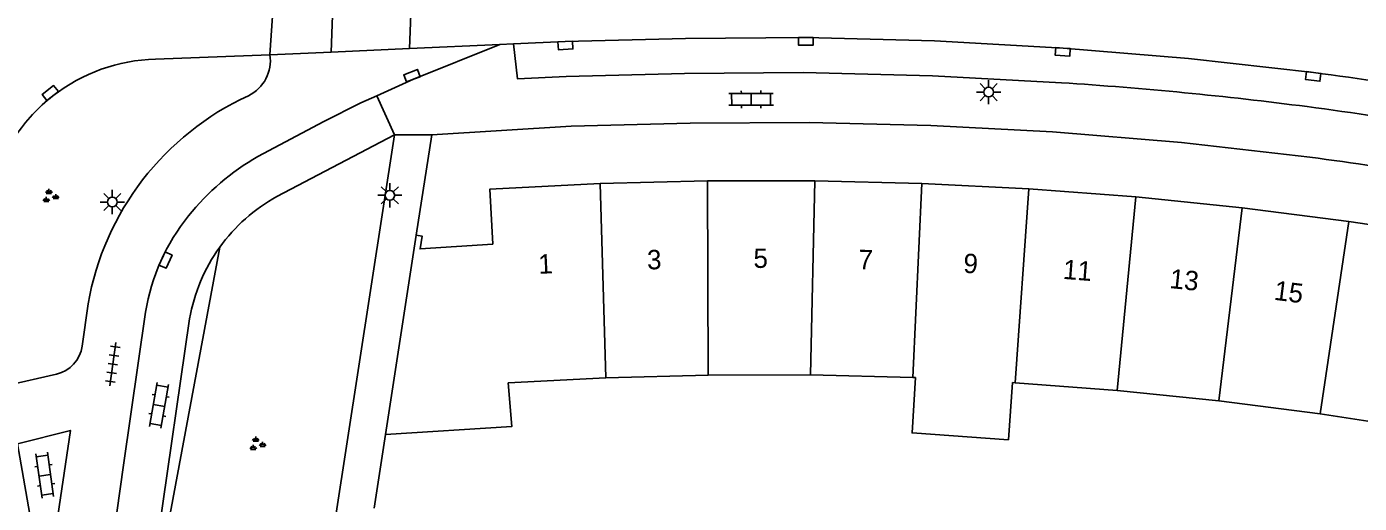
# Model space of a CAD drawing. Extents: x 124000 to 128010, y 398999 to 403000.
# Drawn here: x 126578 to 126646.8, y 400157 to 400181.6 of the extents above; entities that cross this region are included whole.
import ezdxf

# ---------------------------------------------------------------- set-up
doc = ezdxf.new("R2010")
doc.units = 0
for name, color, linetype in [('gg-afsc-muur', 7, 'Continuous'), ('gg-anno-huisnummerreeks BGT', 7, 'Continuous'), ('gg-bbg-hoofdgebouw', 7, 'Continuous'), ('gg-bbg-tussenscheiding', 7, 'Continuous'), ('gg-knt-verharding', 7, 'Continuous'), ('gg-knt-verharding nz', 7, 'Continuous'), ('gt-grn-groengrens', 7, 'Continuous'), ('gt-grn-weggrens', 7, 'Continuous'), ('gt-symb-groenvak', 7, 'Continuous'), ('gt-symb-klinker verharding', 7, 'Continuous'), ('gt-symb-kolk', 7, 'Continuous'), ('gt-symb-lichtmast', 7, 'Continuous'), ('gt-symb-tegel verharding', 7, 'Continuous')]:
    doc.layers.add(name, color=color, linetype=linetype)

# ---------------------------------------------------------------- blocks, each defined once
blk = doc.blocks.new('gt0-GRVAK')
at = {"layer": 'gt-symb-groenvak'}
for p, q in [((-0.11, 0.189), (-0.228, 0.24)), ((-0.182, 0.153), (0.088, 0.153)), ((-0.091, 0.211), (-0.156, 0.322)), ((-0.047, 0.214), (-0.047, 0.393)), ((-0.004, 0.211), (0.061, 0.322)), ((0.015, 0.189), (0.133, 0.24)), ((0.262, -0.052), (0.197, 0.059)), ((0.305, -0.049), (0.305, 0.13)), ((0.349, -0.052), (0.414, 0.059)), ((-0.245, -0.228), (-0.363, -0.177)), ((-0.318, -0.264), (-0.047, -0.264)), ((-0.226, -0.206), (-0.291, -0.095)), ((-0.183, -0.203), (-0.183, -0.024)), ((-0.139, -0.206), (-0.074, -0.095)), ((-0.12, -0.228), (-0.002, -0.177)), ((0.243, -0.074), (0.125, -0.023)), ((0.17, -0.11), (0.441, -0.11)), ((0.368, -0.074), (0.486, -0.023))]:
    blk.add_line(p, q, dxfattribs=at)
blk = doc.blocks.new('gt0-KL1')
at = {"layer": 'gt-symb-klinker verharding'}
for p, q in [((-1.15, 0.3), (1.15, 0.3)), ((-1, -0.3), (-1, 0.3)), ((-0.5, 0.3), (-0.5, 0.45)), ((0, -0.3), (0, 0.3)), ((0.5, 0.3), (0.5, 0.45)), ((1, -0.3), (1, 0.3)), ((-1.15, -0.3), (1.15, -0.3)), ((-0.5, -0.45), (-0.5, -0.3)), ((0.5, -0.45), (0.5, -0.3))]:
    blk.add_line(p, q, dxfattribs=at)
blk = doc.blocks.new('gt0-TEG1')
at = {"layer": 'gt-symb-tegel verharding'}
for p, q in [((-1.125, 0), (1.125, 0)), ((-0.9, -0.25), (-0.9, 0.25)), ((-0.45, -0.25), (-0.45, 0.25)), ((0, -0.25), (0, 0.25)), ((0.45, -0.25), (0.45, 0.25)), ((0.9, -0.25), (0.9, 0.25))]:
    blk.add_line(p, q, dxfattribs=at)
blk = doc.blocks.new('gt0-LMAST')
at = {"layer": 'gt-symb-lichtmast'}
for p, q in [((-0.182, 0.173), (-0.447, 0.438)), ((-0.005, 0.246), (-0.005, 0.621)), ((0.172, 0.173), (0.437, 0.438)), ((-0.255, -0.004), (-0.63, -0.004)), ((-0.182, -0.181), (-0.447, -0.446)), ((-0.005, -0.254), (-0.005, -0.629)), ((0.437, -0.446), (0.172, -0.181)), ((0.245, -0.004), (0.62, -0.004))]:
    blk.add_line(p, q, dxfattribs=at)
blk.add_circle((-0.005, -0.004), 0.25, dxfattribs=at)
blk = doc.blocks.new('gt0-KOLK')
at = {"layer": 'gt-symb-kolk'}
blk.add_lwpolyline([(0, 0), (0.375, 0), (0.375, 0.4), (-0.375, 0.4), (-0.375, 0), (0, 0)], dxfattribs=at)

msp = doc.modelspace()

# ---------------------------------------------------------------- linework, layer by layer
at = {"layer": 'gg-afsc-muur'}
msp.add_line((126595.957, 400156.783), (126596.539, 400160.59), dxfattribs=at)
at = {"layer": 'gg-bbg-hoofdgebouw'}
for p, q in [((126607.608, 400173.54), (126613.148, 400173.682)), ((126613.148, 400173.682), (126618.69, 400173.682)), ((126618.69, 400173.682), (126624.224, 400173.542)), ((126624.224, 400173.542), (126629.737, 400173.263)), ((126629.737, 400173.263), (126635.258, 400172.843)), ((126635.258, 400172.843), (126640.752, 400172.284)), ((126640.752, 400172.284), (126646.247, 400171.585)), ((126646.247, 400171.585), (126651.722, 400170.746)), ((126596.539, 400160.59), (126598.113, 400170.87)), ((126618.467, 400163.66), (126613.186, 400163.653)), ((126623.749, 400163.528), (126618.467, 400163.66)), ((126607.902, 400163.509), (126602.869, 400163.244)), ((126613.186, 400163.653), (126607.902, 400163.509)), ((126623.889, 400163.524), (126623.749, 400163.528)), ((126629.038, 400163.256), (126628.888, 400163.268)), ((126634.294, 400162.852), (126629.038, 400163.256)), ((126639.548, 400162.315), (126634.294, 400162.852)), ((126644.767, 400161.65), (126639.548, 400162.315)), ((126649.965, 400160.858), (126644.767, 400161.65))]:
    msp.add_line(p, q, dxfattribs=at)
for points in [[(126602.082, 400170.413), (126601.927, 400173.249), (126607.608, 400173.54)], [(126598.113, 400170.87), (126598.419, 400170.823), (126598.318, 400170.161), (126602.082, 400170.413)], [(126602.869, 400163.244), (126603.05, 400160.991), (126596.539, 400160.59)], [(126628.888, 400163.268), (126628.686, 400160.317), (126623.715, 400160.667), (126623.889, 400163.524)]]:
    msp.add_lwpolyline(points, dxfattribs=at)
at = {"layer": 'gg-bbg-tussenscheiding'}
for p, q in [((126607.608, 400173.54), (126607.902, 400163.509)), ((126613.148, 400173.682), (126613.186, 400163.653)), ((126618.69, 400173.682), (126618.467, 400163.66)), ((126624.224, 400173.542), (126623.749, 400163.528)), ((126629.737, 400173.263), (126629.038, 400163.256)), ((126635.258, 400172.843), (126634.294, 400162.852)), ((126640.752, 400172.284), (126639.548, 400162.315)), ((126646.247, 400171.585), (126644.767, 400161.65))]:
    msp.add_line(p, q, dxfattribs=at)
at = {"layer": 'gg-knt-verharding'}
for p, q in [((126597.983, 400185.991), (126597.779, 400180.5)), ((126590.566, 400180.183), (126584.66, 400179.957)), ((126590.566, 400180.183), (126593.724, 400180.322)), ((126593.724, 400180.322), (126597.779, 400180.5)), ((126597.779, 400180.5), (126602.429, 400180.705)), ((126602.429, 400180.705), (126603.147, 400180.737)), ((126593.344, 400176.74), (126589.948, 400174.93)), ((126590.931, 400172.866), (126596.993, 400176.057)), ((126598.113, 400170.87), (126598.924, 400176.046)), ((126580.878, 400165.148), (126581.182, 400167.335)), ((126584.149, 400166.906), (126583.018, 400158.995)), ((126583.42, 400145.757), (126586.422, 400166.551)), ((126576.995, 400163.12), (126579.55, 400163.702)), ((126578.396, 400155.201), (126577.533, 400160.104))]:
    msp.add_line(p, q, dxfattribs=at)
for points in [[(126602.429, 400180.705), (126597.973, 400178.914), (126596.09, 400178.069)], [(126603.147, 400180.737), (126603.344, 400178.946), (126605.858, 400179.056)], [(126605.858, 400179.056), (126611.971, 400179.211), (126618.086, 400179.267), (126624.759, 400179.094), (126631.424, 400178.737)], [(126596.09, 400178.069), (126595.262, 400177.697), (126593.344, 400176.74)], [(126590.544, 400144.617), (126592.115, 400144.366), (126596.993, 400176.057)], [(126598.924, 400176.046), (126606.111, 400176.502), (126612.256, 400176.653), (126618.403, 400176.687), (126624.687, 400176.533), (126630.964, 400176.2), (126637.614, 400175.646), (126644.245, 400174.893)], [(126577.533, 400160.104), (126580.27, 400160.798), (126579.496, 400155.577), (126578.396, 400155.201)], [(126580.739, 400142.166), (126580.782, 400143.12), (126583.018, 400158.995)]]:
    msp.add_lwpolyline(points, dxfattribs=at)
for centre, radius, start, end in [((126588.584, 400179.874), 2.006, 295.8946, 8.84791), ((126584.897, 400170.975), 8.986, 91.5124, 127.99258), ((126618.513, 399980.063), 199.093, 82.61373, 86.28182), ((126584.93, 400170.94), 9.033, 128.02103, 146.1622), ((126595.556, 400164.81), 14.594, 114.68985, 170.0369), ((126612.897, 399942.27), 237.295, 78.96867, 82.44199), ((126596.215, 400163.964), 12.63, 119.74991, 141.24423), ((126616.766, 399962.803), 213.862, 78.99381, 82.61782), ((126595.274, 400165), 8.985, 118.90245, 144.27783), ((126594.741, 400165.154), 10.736, 141.26933, 170.60669), ((126595.272, 400164.997), 8.986, 144.25856, 170.04225), ((126579.163, 400165.39), 1.732, 282.90914, 351.9624)]:
    msp.add_arc(centre, radius, start, end, dxfattribs=at)
at = {"layer": 'gg-knt-verharding nz'}
for p, q in [((126590.933, 400185.518), (126590.566, 400180.183)), ((126593.925, 400185.305), (126593.724, 400180.322)), ((126603.147, 400180.737), (126605.811, 400180.861))]:
    msp.add_line(p, q, dxfattribs=at)
msp.add_lwpolyline([(126605.811, 400180.861), (126612.019, 400181.02), (126618.229, 400181.074), (126624.871, 400180.895), (126631.506, 400180.529), (126637.982, 400179.995), (126644.439, 400179.262)], dxfattribs=at)
msp.add_arc((126613.785, 399944.486), 236.769, 79.05381, 82.56106, dxfattribs=at)
at = {"layer": 'gt-grn-groengrens'}
msp.add_line((126583.42, 400145.757), (126587.979, 400170.246), dxfattribs=at)
at = {"layer": 'gt-grn-weggrens'}
for p, q in [((126596.09, 400178.069), (126596.993, 400176.057)), ((126596.993, 400176.057), (126598.924, 400176.046))]:
    msp.add_line(p, q, dxfattribs=at)

# ---------------------------------------------------------------- block references
at = {"layer": 'gt-symb-groenvak'}
for p in [(126579.21, 400172.866), (126589.887, 400160.082)]:
    msp.add_blockref('gt0-GRVAK', p, dxfattribs=at)
at = {"layer": 'gt-symb-klinker verharding'}
for p, rotation in [((126615.402, 400177.88), 0.2864765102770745), ((126584.845, 400162.089), -99.79214624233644), ((126578.948, 400158.486), 97.9923139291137)]:
    msp.add_blockref('gt0-KL1', p, dxfattribs=dict(at, rotation=rotation))
at = {"layer": 'gt-symb-kolk'}
for p, rotation in [((126605.811, 400180.861), -177.07752732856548), ((126618.229, 400181.074), 179.36977184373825), ((126631.506, 400180.529), 175.9266355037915), ((126597.973, 400178.914), 21.04574081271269), ((126644.439, 400179.262), 172.70443985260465), ((126579.353, 400178.046), 38.09608536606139), ((126585.001, 400169.67), -114.89920052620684)]:
    msp.add_blockref('gt0-KOLK', p, dxfattribs=dict(at, rotation=rotation))
at = {"layer": 'gt-symb-lichtmast'}
for p in [(126627.666, 400178.257), (126596.763, 400172.932), (126582.44, 400172.587)]:
    msp.add_blockref('gt0-LMAST', p, dxfattribs=at)
at = {"layer": 'gt-symb-tegel verharding', "rotation": -98.10579358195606}
msp.add_blockref('gt0-TEG1', (126582.462, 400164.216), dxfattribs=at)

# ---------------------------------------------------------------- texts
at = {"layer": 'gg-anno-huisnummerreeks BGT'}
for s, rotation, p in [('1', 2.9, (126604.445, 400168.872)), ('3', 1.5, (126610.046, 400169.101)), ('7', 358.6, (126620.937, 400169.123)), ('9', 357.1, (126626.342, 400168.93)), ('11', 355.6, (126631.474, 400168.618)), ('13', 354.2, (126636.976, 400168.146)), ('15', 352.8, (126642.359, 400167.542))]:
    msp.add_text(s, height=1, rotation=rotation, dxfattribs=at).set_placement(p)
msp.add_text('5', height=1, dxfattribs=at).set_placement((126615.527, 400169.182))

doc.saveas('drawing.dxf')
